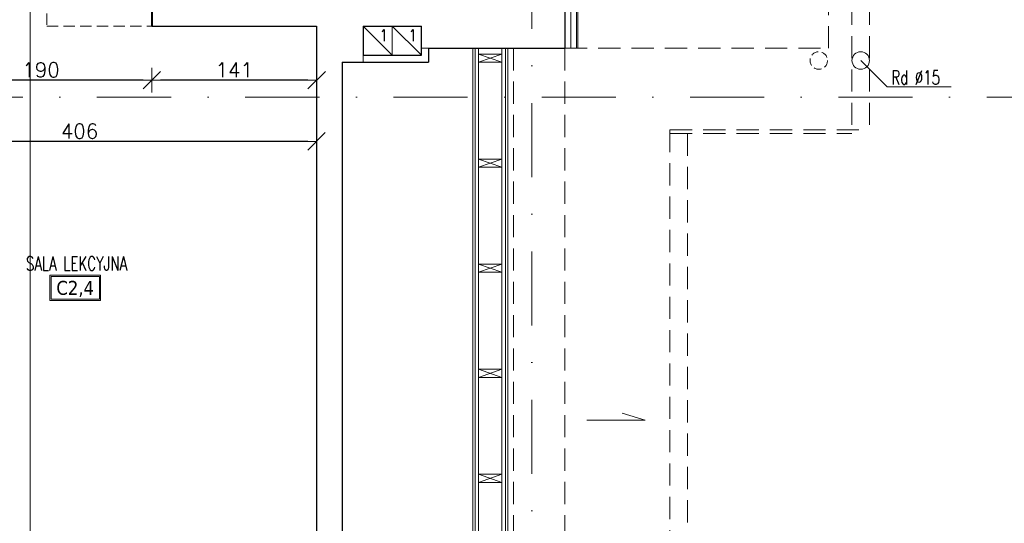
# Model space of a CAD drawing. Header units: millimetres. Extents: x 23192 to 177760, y -399809 to -79279.
# Tile 677 of 868: x 75196 to 76040, y -197866 to -197434. Entities that reach past the tile are written whole.
import ezdxf
from ezdxf.enums import TextEntityAlignment as Align

# ---------------------------------------------------------------- set-up
doc = ezdxf.new("R2010")
doc.units = ezdxf.units.MM
for name, pattern in [('CARKOVANA', [7.5, 5, -2.5]), ('DASHDOT', [25.4, 12.7, -6.35, 0, -6.35]), ('HIDDEN', [9.525, 6.35, -3.175]), ('HIDDEN2', [4.7625, 3.175, -1.5875])]:
    doc.linetypes.add(name, pattern=pattern)
doc.layers.get('0').update_dxf_attribs({"lineweight": 0})
for name, color, linetype, lineweight in [('!! 0_ Istn-sciany', 3, 'Continuous', 30), ('!! 0_ Istn-widok', 1, 'Continuous', 15), ('!! 0_ Opis', 8, 'Continuous', 13), ('!! 0_Istn-went', 5, 'Continuous', 13), ('!! 0_Opis_pom', 9, 'Continuous', 13), ('!! 0_Osie', 1, 'DASHDOT', 13), ('!! 1_ tynk zewn  - nowy', 21, 'Continuous', 20), ('!! 1_PROJ Sciany', 2, 'Continuous', 40), ('!! 2_ remont Ocieplenie', 4, 'ZIGZAG', 5), ('!! wymiary osi', 250, 'Continuous', 9), ('0-osie-liniA', 14, 'DASHDOT', 5)]:
    doc.layers.add(name, color=color, linetype=linetype, lineweight=lineweight)
doc.layers.add('!! 0_ramki', color=66, linetype='Continuous', lineweight=9, plot=False)
doc.layers.add('!! 1_Wyburzenia', color=252, linetype='CARKOVANA', lineweight=13, true_color=0x696969)
doc.styles.add('ARCHETYP', font='romans.shx', dxfattribs={"height": 15})
doc.styles.add('ARIAL', font='tahoma.ttf')
doc.styles.add('TXT', font='simplex.shx')
doc.linetypes.add('ZIGZAG', pattern='A,0.00254,-5.08,[131,ltypeshp.shx,S=5.08,R=0,X=-5.08,Y=0],-10.16,[131,ltypeshp.shx,S=5.08,R=180,X=5.08,Y=0],-5.08', length=20.32254)
doc.dimstyles.new('DIM50', dxfattribs={"dimscale": 5, "dimtxt": 2.5, "dimasz": 1.5, "dimexe": 0, "dimexo": 0, "dimgap": 0.5, "dimtad": 1, "dimdec": 4, "dimrnd": 0.5, "dimdsep": 46, "dimtxsty": 'TXT', "dimblk1": 'TICK1', "dimblk2": 'TICK1', "dimsah": 1, "dimcen": 0, "dimse1": 1, "dimse2": 1, "dimclrd": 1, "dimclre": 7, "dimclrt": 9, "dimadec": 0, "dimazin": 0, "dimtfac": 1, "dimtdec": 4, "dimtmove": 2, "dimatfit": 3, "dimldrblk": 'TICK1', "dimfxl": 1, "dimtolj": 1, "dimarcsym": 0})

# ---------------------------------------------------------------- blocks, each defined once
blk = doc.blocks.new('BLOK OSI')
at = {"layer": '0-osie-liniA', "ltscale": 5}
for points in [[(53191.21142, -193626.89479), (53191.21142, -199860.81919)], [(48624.30568, -197562.0883), (53810.60983, -197562.0883)]]:
    blk.add_lwpolyline(points, dxfattribs=at)
blk = doc.blocks.new('TICK1')
at = {"color": 0}
for p, q in [((0, -1.4), (0, 1.4)), ((0, 0), (-1, 0))]:
    blk.add_line(p, q, dxfattribs=at)
at = {"color": 2}
blk.add_line((-1, -1), (1, 1), dxfattribs=at)
blk = doc.blocks.new('*D4237')
at = {"layer": '!! wymiary osi', "color": 1, "lineweight": -2, "transparency": 16777216}
blk.add_line((75443.13, -197485.89), (75316.92, -197485.89), dxfattribs=at)
at = {"layer": 'DEFPOINTS', "color": 0, "transparency": 16777216}
for p in [(75309.42, -197439.59), (75450.63, -197439.59), (75309.42, -197485.89)]:
    blk.add_point(p, dxfattribs=at)
at = {"layer": '!! wymiary osi', "color": 1, "lineweight": -2, "transparency": 16777216, "xscale": 7.5, "yscale": 7.5, "zscale": 7.5, "rotation": 180}
blk.add_blockref('TICK1', (75309.42, -197485.89), dxfattribs=at)
at = {"layer": '!! wymiary osi', "color": 1, "lineweight": -2, "transparency": 16777216, "xscale": 7.5, "yscale": 7.5, "zscale": 7.5}
blk.add_blockref('TICK1', (75450.63, -197485.89), dxfattribs=at)
at = {"layer": '!! wymiary osi', "color": 9, "transparency": 16777216, "insert": (75380.02, -197477.14), "char_height": 12.5, "attachment_point": 5, "style": 'TXT'}
blk.add_mtext('\\A1;141', dxfattribs=at)
blk = doc.blocks.new('*D4238')
at = {"layer": '!! wymiary osi', "color": 1, "lineweight": -2, "transparency": 16777216}
blk.add_line((75301.92, -197485.89), (75126.92, -197485.89), dxfattribs=at)
at = {"layer": 'DEFPOINTS', "color": 0, "transparency": 16777216}
for p in [(75119.42, -197439.59), (75309.42, -197439.59), (75119.42, -197485.89)]:
    blk.add_point(p, dxfattribs=at)
at = {"layer": '!! wymiary osi', "color": 1, "lineweight": -2, "transparency": 16777216, "xscale": 7.5, "yscale": 7.5, "zscale": 7.5, "rotation": 180}
blk.add_blockref('TICK1', (75119.42, -197485.89), dxfattribs=at)
at = {"layer": '!! wymiary osi', "color": 1, "lineweight": -2, "transparency": 16777216, "xscale": 7.5, "yscale": 7.5, "zscale": 7.5}
blk.add_blockref('TICK1', (75309.42, -197485.89), dxfattribs=at)
at = {"layer": '!! wymiary osi', "color": 9, "transparency": 16777216, "insert": (75214.42, -197477.14), "char_height": 12.5, "attachment_point": 5, "style": 'TXT'}
blk.add_mtext('\\A1;190', dxfattribs=at)
blk = doc.blocks.new('*D4240')
at = {"layer": '!! wymiary osi', "color": 1, "lineweight": -2, "transparency": 16777216}
blk.add_line((75442.92, -197538.41), (75051.92, -197538.41), dxfattribs=at)
at = {"layer": 'DEFPOINTS', "color": 0, "transparency": 16777216}
for p in [(75044.42, -197439.59), (75450.42, -197439.59), (75044.42, -197538.41)]:
    blk.add_point(p, dxfattribs=at)
at = {"layer": '!! wymiary osi', "color": 1, "lineweight": -2, "transparency": 16777216, "xscale": 7.5, "yscale": 7.5, "zscale": 7.5, "rotation": 180}
blk.add_blockref('TICK1', (75044.42, -197538.41), dxfattribs=at)
at = {"layer": '!! wymiary osi', "color": 1, "lineweight": -2, "transparency": 16777216, "xscale": 7.5, "yscale": 7.5, "zscale": 7.5}
blk.add_blockref('TICK1', (75450.42, -197538.41), dxfattribs=at)
at = {"layer": '!! wymiary osi', "color": 9, "transparency": 16777216, "insert": (75247.42, -197529.66), "char_height": 12.5, "attachment_point": 5, "style": 'TXT'}
blk.add_mtext('\\A1;406', dxfattribs=at)

msp = doc.modelspace()

# ---------------------------------------------------------------- linework, layer by layer
at = {"layer": '!! 0_ Istn-sciany'}
msp.add_line((75472.42327, -197470.5883), (75472.42327, -198014.5883), dxfattribs=at)
for points in [[(75663.42327, -197389.5883), (75663.42327, -197458.5883)], [(75309.42328, -197439.5883), (75450.42327, -197439.5883)], [(75450.42327, -197439.5883), (75450.42327, -198046.5883)], [(75490.42327, -197439.5883), (75490.42327, -197464.5883)], [(75490.42327, -197439.5883), (75540.42327, -197439.5883)], [(75540.42327, -197464.5883), (75540.42327, -197439.5883)], [(75546.42327, -197458.5883), (75663.42327, -197458.5883)], [(75546.42327, -197458.5883), (75546.42327, -197470.5883)], [(75490.42327, -197464.5883), (75540.42327, -197464.5883)], [(75472.42327, -197470.5883), (75546.42327, -197470.5883)]]:
    msp.add_lwpolyline(points, dxfattribs=at)
at = {"layer": '!! 0_ Istn-widok', "linetype": 'HIDDEN', "ltscale": 3}
for points in [[(75889.42327, -196839.5883), (75889.42327, -197458.5883)], [(75909.42327, -196876.5883), (75909.42327, -197531.5883)], [(75924.42327, -196876.5883), (75924.42327, -197528.5883)], [(75619.42327, -197458.5883), (75619.42327, -198014.5883)], [(75663.42327, -197458.5883), (75663.42327, -198058.5883)], [(75663.42327, -197458.5883), (75889.42327, -197458.5883)], [(75753.42327, -197528.5883), (75753.42327, -198030.5883)], [(75753.42327, -197528.5883), (75924.42327, -197528.5883)], [(75753.42327, -197531.5883), (75909.42327, -197531.5883)], [(75768.42327, -197531.5883), (75768.42327, -198030.5883)]]:
    msp.add_lwpolyline(points, dxfattribs=at)
at = {"layer": '!! 0_ Istn-widok'}
for points in [[(75546.42327, -197458.5883), (75540.42327, -197458.5883)], [(75584.42327, -197458.5883), (75584.42327, -198014.5883)], [(75586.42327, -197458.5883), (75586.42327, -198014.5883)], [(75589.42327, -197458.5883), (75589.42327, -198014.5883)], [(75609.42327, -197458.5883), (75609.42327, -198035.5883)], [(75612.42327, -197458.5883), (75612.42327, -198028.5883)], [(75614.42327, -197458.5883), (75614.42327, -198028.5883)], [(75490.42327, -197464.5883), (75490.42327, -197470.5883)], [(75609.42327, -197463.5883), (75589.42327, -197470.5883)], [(75609.42327, -197470.5883), (75589.42327, -197463.5883)], [(75609.42327, -197553.5883), (75589.42327, -197560.5883)], [(75609.42327, -197560.5883), (75589.42327, -197553.5883)], [(75609.42327, -197643.5883), (75589.42327, -197650.5883)], [(75609.42327, -197650.5883), (75589.42327, -197643.5883)], [(75609.42327, -197733.5883), (75589.42327, -197740.5883)], [(75609.42327, -197740.5883), (75589.42327, -197733.5883)], [(75609.42327, -197823.5883), (75589.42327, -197830.5883)], [(75609.42327, -197830.5883), (75589.42327, -197823.5883)]]:
    msp.add_lwpolyline(points, dxfattribs=at)
for points in [[(75589.42327, -197463.5883), (75589.42327, -197470.5883), (75609.42327, -197470.5883), (75609.42327, -197463.5883)], [(75589.42327, -197553.5883), (75589.42327, -197560.5883), (75609.42327, -197560.5883), (75609.42327, -197553.5883)], [(75589.42327, -197643.5883), (75589.42327, -197650.5883), (75609.42327, -197650.5883), (75609.42327, -197643.5883)], [(75589.42327, -197733.5883), (75589.42327, -197740.5883), (75609.42327, -197740.5883), (75609.42327, -197733.5883)], [(75589.42327, -197823.5883), (75589.42327, -197830.5883), (75609.42327, -197830.5883), (75609.42327, -197823.5883)]]:
    msp.add_lwpolyline(points, close=True, dxfattribs=at)
at = {"layer": '!! 0_ Istn-widok', "linetype": 'HIDDEN'}
msp.add_circle((75880.9367, -197469.0883), 7.5, dxfattribs=at)
at = {"layer": '!! 0_ Istn-widok'}
msp.add_circle((75916.92327, -197469.0883), 7.5, dxfattribs=at)
at = {"layer": '!! 0_ Opis'}
for points in [[(75939.56047, -197491.7255), (75916.92327, -197469.0883)], [(75939.56047, -197491.7255), (75994.44581, -197491.7255)], [(75732.0615, -197777.17556), (75712.54887, -197771.34655)], [(75682.0615, -197777.17556), (75732.0615, -197777.17556)]]:
    msp.add_lwpolyline(points, dxfattribs=at)
at = {"layer": '!! 0_Istn-went'}
for points in [[(75490.42327, -197464.5883), (75515.42327, -197464.5883), (75515.42327, -197439.5883), (75490.42327, -197439.5883)], [(75515.42327, -197464.5883), (75540.42327, -197464.5883), (75540.42327, -197439.5883), (75515.42327, -197439.5883)]]:
    msp.add_lwpolyline(points, close=True, dxfattribs=at)
for points in [[(75490.42327, -197439.5883), (75515.42327, -197464.5883)], [(75515.42327, -197439.5883), (75540.42327, -197464.5883)]]:
    msp.add_lwpolyline(points, dxfattribs=at)
at = {"layer": '!! 0_Opis_pom', "ltscale": 0.7}
for points in [[(75221.94451, -197674.77), (75265.46451, -197674.77), (75265.46451, -197653.01), (75221.94451, -197653.01)], [(75223.03251, -197673.682), (75264.37651, -197673.682), (75264.37651, -197654.098), (75223.03251, -197654.098)]]:
    msp.add_lwpolyline(points, close=True, dxfattribs=at)
at = {"layer": '!! 0_ramki'}
msp.add_lwpolyline([(71005.14101, -197114.84055), (75205.14101, -197114.84055), (75205.14101, -200084.84055), (71005.14101, -200084.84055)], close=True, dxfattribs=at)
at = {"layer": '!! 1_ tynk zewn  - nowy'}
for points in [[(75673.42327, -197389.5883), (75673.42327, -197458.5883)], [(75674.42327, -197389.5883), (75674.42327, -197458.5883)]]:
    msp.add_lwpolyline(points, dxfattribs=at)
at = {"layer": '!! 1_PROJ Sciany'}
msp.add_lwpolyline([(75309.42328, -197414.5883), (75309.42328, -197439.5883)], dxfattribs=at)
at = {"layer": '!! 1_Wyburzenia', "linetype": 'HIDDEN2', "ltscale": 3}
for points in [[(75219.42327, -197414.5883), (75219.42327, -197439.5883)], [(75219.42327, -197439.5883), (75309.42328, -197439.5883)]]:
    msp.add_lwpolyline(points, dxfattribs=at)
at = {"layer": '!! 2_ remont Ocieplenie', "linetype": 'ZIGZAG', "ltscale": 0.75}
msp.add_lwpolyline([(75668.42327, -197389.5883), (75668.42327, -197458.5883)], dxfattribs=at)

# ---------------------------------------------------------------- block references
at = {"layer": '!! 0_Osie'}
msp.add_blockref('BLOK OSI', (22443.71185, 61.46017), dxfattribs=at)

# ---------------------------------------------------------------- texts
at = {"layer": '!! 0_ Opis', "style": 'ARCHETYP', "width": 0.7}
msp.add_text('Rd %%C15', height=12, rotation=0.00000004, dxfattribs=at).set_placement((75943.1322, -197489.55211))
at = {"layer": '!! 0_Istn-went', "style": 'ARCHETYP', "width": 0.8}
for p in [(75504.58471, -197452.41077), (75529.58471, -197452.41077)]:
    msp.add_text('1', height=10, rotation=0.00000004, dxfattribs=at).set_placement(p)
at = {"layer": '!! 0_Opis_pom', "ltscale": 0.7, "style": 'TXT', "width": 0.7}
msp.add_text('SALA LEKCYJNA', height=12, dxfattribs=at).set_placement((75244.81965, -197648.96369), align=Align.CENTER)
at = {"layer": '!! 0_Opis_pom', "ltscale": 0.7, "style": 'ARIAL'}
msp.add_attdef('C2,4', text='', height=11.968, dxfattribs=at).set_placement((75243.70451, -197663.89), align=Align.MIDDLE_CENTER)

# ---------------------------------------------------------------- dimensions: what is measured, and where the dimension line sits
at = {"layer": '!! wymiary osi'}
for base, p1, p2, picture, middle in [((75044.42327, -197538.41266), (75450.42327, -197439.5883), (75044.42327, -197439.5883), '*D4240', (75247.42327, -197529.66266)), ((75119.42327, -197485.89334), (75309.42328, -197439.5883), (75119.42327, -197439.5883), '*D4238', (75214.42328, -197477.14334)), ((75309.42328, -197485.89334), (75450.62654, -197439.5883), (75309.42328, -197439.5883), '*D4237', (75380.02491, -197477.14334))]:
    dim = msp.add_linear_dim(base=base, p1=p1, p2=p2, dimstyle='DIM50', dxfattribs=at)
    dim.commit()
    dim.dimension.update_dxf_attribs({"geometry": picture, "text_midpoint": middle})

doc.saveas('drawing.dxf')
